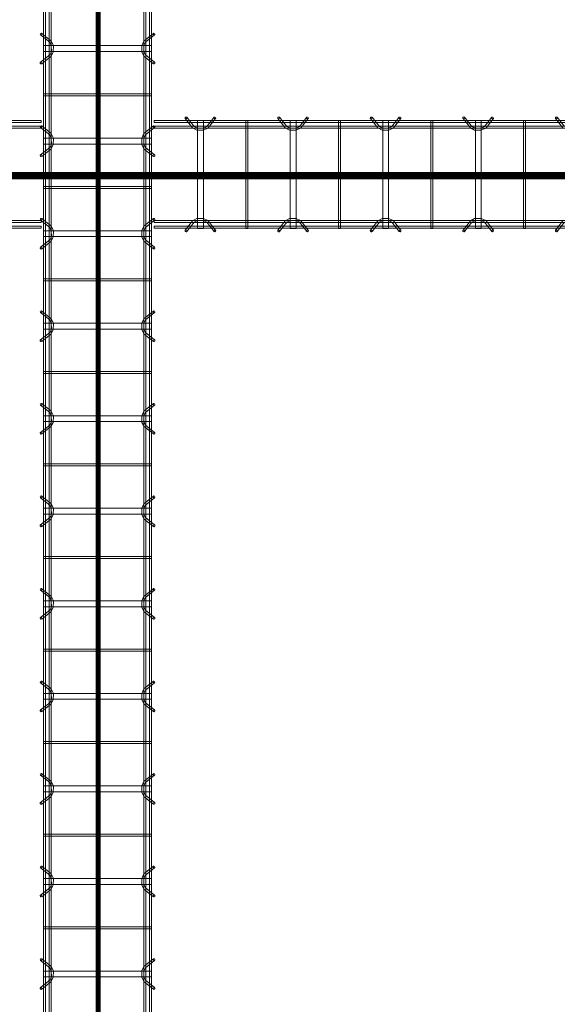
# Model space of a CAD drawing. Header units: inches. Extents: x -4136 to 1945, y -6639 to 12387.
# Tile 504 of 656: x -2069 to -1999, y 11428 to 11555. Entities that reach past the tile are written whole.
import ezdxf

# ---------------------------------------------------------------- set-up
doc = ezdxf.new("R2010")
doc.units = ezdxf.units.IN
doc.header["$MEASUREMENT"] = 0
doc.linetypes.add('Línea de rejilla', pattern=[0.875, 0.5, -0.125, 0.125, -0.125])
for name, color, linetype, lineweight in [('A-GENM', 7, 'Continuous', 9), ('S-BEAM', 7, 'Continuous', 9), ('S-GRID', 7, 'Continuous', 9)]:
    doc.layers.add(name, color=color, linetype=linetype, lineweight=lineweight)

# ---------------------------------------------------------------- blocks, each defined once
blk = doc.blocks.new('Dowel bar assembly - Dowel bar assembly-669756-SLAB ON GROUND JOINTS')
at = {"layer": 'S-BEAM', "color": 253, "true_color": 0xaaaaaa}
for p, q in [((2175, 1.98), (0, 1.98)), ((0, 1.72), (2175, 1.72)), ((1528.02, 2.23), (1528.97, 1.03)), ((1529.18, 1.19), (1528.23, 2.39)), ((1529.62, 1.99), (1529.62, -12.01)), ((1530.38, 1.99), (1529.62, 1.99)), ((1529.62, 1.99), (1530.38, 1.99)), ((1530.38, -12.01), (1530.38, 1.99)), ((1531.76, 2.39), (1530.81, 1.19)), ((1531.01, 1.03), (1531.96, 2.23)), ((1535.87, 1.99), (1535.87, -12.01)), ((1536.13, 1.99), (1535.87, 1.99)), ((1535.87, 1.99), (1536.13, 1.99)), ((1536.13, -12.01), (1536.13, 1.99)), ((1540.02, 2.23), (1540.97, 1.03)), ((1541.18, 1.19), (1540.23, 2.39)), ((1541.62, 1.99), (1541.62, -12.01)), ((1542.38, 1.99), (1541.62, 1.99)), ((1541.62, 1.99), (1542.38, 1.99)), ((1542.38, -12.01), (1542.38, 1.99)), ((1543.76, 2.39), (1542.81, 1.19)), ((1543.01, 1.03), (1543.96, 2.23)), ((1547.87, 1.99), (1547.87, -12.01)), ((1548.13, 1.99), (1547.87, 1.99)), ((1547.87, 1.99), (1548.13, 1.99)), ((1548.13, -12.01), (1548.13, 1.99)), ((1552.02, 2.23), (1552.97, 1.03)), ((1553.18, 1.19), (1552.23, 2.39)), ((1553.62, 1.99), (1553.62, -12.01)), ((1554.38, 1.99), (1553.62, 1.99)), ((1553.62, 1.99), (1554.38, 1.99)), ((1554.38, -12.01), (1554.38, 1.99)), ((1555.76, 2.39), (1554.81, 1.19)), ((1555.01, 1.03), (1555.96, 2.23)), ((1559.87, 1.99), (1559.87, -12.01)), ((1560.13, 1.99), (1559.87, 1.99)), ((1559.87, 1.99), (1560.13, 1.99)), ((1560.13, -12.01), (1560.13, 1.99)), ((1564.02, 2.23), (1564.97, 1.03)), ((1565.18, 1.19), (1564.23, 2.39)), ((1565.62, 1.99), (1565.62, -12.01)), ((1566.38, 1.99), (1565.62, 1.99)), ((1565.62, 1.99), (1566.38, 1.99)), ((1566.38, -12.01), (1566.38, 1.99)), ((1567.76, 2.39), (1566.81, 1.19)), ((1567.01, 1.03), (1567.96, 2.23)), ((1571.87, 1.99), (1571.87, -12.01)), ((1572.13, 1.99), (1571.87, 1.99)), ((1571.87, 1.99), (1572.13, 1.99)), ((1572.13, -12.01), (1572.13, 1.99)), ((1576.02, 2.23), (1576.97, 1.03)), ((1577.18, 1.19), (1576.23, 2.39)), ((1577.62, 1.99), (1577.62, -12.01)), ((1578.38, 1.99), (1577.62, 1.99)), ((1577.62, 1.99), (1578.38, 1.99)), ((1578.38, -12.01), (1578.38, 1.99)), ((1579.76, 2.39), (1578.81, 1.19)), ((1579.01, 1.03), (1579.96, 2.23)), ((1583.87, 1.99), (1583.87, -12.01)), ((1584.13, 1.99), (1583.87, 1.99)), ((1583.87, 1.99), (1584.13, 1.99)), ((1584.13, -12.01), (1584.13, 1.99)), ((1588.02, 2.23), (1588.97, 1.03)), ((1589.18, 1.19), (1588.23, 2.39)), ((1589.62, 1.99), (1589.62, -12.01)), ((1590.38, 1.99), (1589.62, 1.99)), ((1589.62, 1.99), (1590.38, 1.99)), ((1590.38, -12.01), (1590.38, 1.99)), ((1591.76, 2.39), (1590.81, 1.19)), ((1591.01, 1.03), (1591.96, 2.23)), ((1595.87, 1.99), (1595.87, -12.01)), ((1596.13, 1.99), (1595.87, 1.99)), ((1595.87, 1.99), (1596.13, 1.99)), ((1596.13, -12.01), (1596.13, 1.99)), ((1600.02, 2.23), (1600.97, 1.03)), ((1601.18, 1.19), (1600.23, 2.39)), ((1601.62, 1.99), (1601.62, -12.01)), ((1602.38, 1.99), (1601.62, 1.99)), ((1601.62, 1.99), (1602.38, 1.99)), ((1602.38, -12.01), (1602.38, 1.99)), ((1603.76, 2.39), (1602.81, 1.19)), ((1603.01, 1.03), (1603.96, 2.23)), ((1607.87, 1.99), (1607.87, -12.01)), ((1608.13, 1.99), (1607.87, 1.99)), ((1607.87, 1.99), (1608.13, 1.99)), ((1608.13, -12.01), (1608.13, 1.99)), ((1612.02, 2.23), (1612.97, 1.03)), ((1613.18, 1.19), (1612.23, 2.39)), ((1613.62, 1.99), (1613.62, -12.01)), ((1614.38, 1.99), (1613.62, 1.99)), ((1613.62, 1.99), (1614.38, 1.99)), ((1614.38, -12.01), (1614.38, 1.99)), ((1615.76, 2.39), (1614.81, 1.19)), ((1615.01, 1.03), (1615.96, 2.23)), ((1619.87, 1.99), (1619.87, -12.01)), ((1620.13, 1.99), (1619.87, 1.99)), ((1619.87, 1.99), (1620.13, 1.99)), ((1620.13, -12.01), (1620.13, 1.99)), ((1624.02, 2.23), (1624.97, 1.03)), ((1625.18, 1.19), (1624.23, 2.39)), ((1625.62, 1.99), (1625.62, -12.01)), ((1626.38, 1.99), (1625.62, 1.99)), ((1625.62, 1.99), (1626.38, 1.99)), ((1626.38, -12.01), (1626.38, 1.99)), ((1627.76, 2.39), (1626.81, 1.19)), ((1627.01, 1.03), (1627.96, 2.23)), ((1631.87, 1.99), (1631.87, -12.01)), ((1632.13, 1.99), (1631.87, 1.99)), ((1631.87, 1.99), (1632.13, 1.99)), ((1632.13, -12.01), (1632.13, 1.99)), ((1636.02, 2.23), (1636.97, 1.03)), ((1637.18, 1.19), (1636.23, 2.39)), ((1637.62, 1.99), (1637.62, -12.01)), ((1638.38, 1.99), (1637.62, 1.99)), ((1637.62, 1.99), (1638.38, 1.99)), ((1638.38, -12.01), (1638.38, 1.99)), ((1639.76, 2.39), (1638.81, 1.19)), ((1639.01, 1.03), (1639.96, 2.23)), ((1643.87, 1.99), (1643.87, -12.01)), ((1644.13, 1.99), (1643.87, 1.99)), ((1643.87, 1.99), (1644.13, 1.99)), ((1644.13, -12.01), (1644.13, 1.99)), ((1648.02, 2.23), (1648.97, 1.03)), ((1649.18, 1.19), (1648.23, 2.39)), ((1649.62, 1.99), (1649.62, -12.01)), ((1650.38, 1.99), (1649.62, 1.99)), ((1649.62, 1.99), (1650.38, 1.99)), ((1650.38, -12.01), (1650.38, 1.99)), ((1651.76, 2.39), (1650.81, 1.19)), ((1651.01, 1.03), (1651.96, 2.23)), ((2175, 1.25), (0, 1.25)), ((0, 0.99), (2175, 0.99)), ((2175, -11.01), (0, -11.01)), ((0, -11.27), (2175, -11.27)), ((1528.97, -11.05), (1528.02, -12.25)), ((1528.23, -12.41), (1529.18, -11.21)), ((1530.81, -11.21), (1531.76, -12.41)), ((1531.96, -12.25), (1531.01, -11.05)), ((1540.97, -11.05), (1540.02, -12.25)), ((1540.23, -12.41), (1541.18, -11.21)), ((1542.81, -11.21), (1543.76, -12.41)), ((1543.96, -12.25), (1543.01, -11.05)), ((1552.97, -11.05), (1552.02, -12.25)), ((1552.23, -12.41), (1553.18, -11.21)), ((1554.81, -11.21), (1555.76, -12.41)), ((1555.96, -12.25), (1555.01, -11.05)), ((1564.97, -11.05), (1564.02, -12.25)), ((1564.23, -12.41), (1565.18, -11.21)), ((1566.81, -11.21), (1567.76, -12.41)), ((1567.96, -12.25), (1567.01, -11.05)), ((1576.97, -11.05), (1576.02, -12.25)), ((1576.23, -12.41), (1577.18, -11.21)), ((1578.81, -11.21), (1579.76, -12.41)), ((1579.96, -12.25), (1579.01, -11.05)), ((1588.97, -11.05), (1588.02, -12.25)), ((1588.23, -12.41), (1589.18, -11.21)), ((1590.81, -11.21), (1591.76, -12.41)), ((1591.96, -12.25), (1591.01, -11.05)), ((1600.97, -11.05), (1600.02, -12.25)), ((1600.23, -12.41), (1601.18, -11.21)), ((1602.81, -11.21), (1603.76, -12.41)), ((1603.96, -12.25), (1603.01, -11.05)), ((1612.97, -11.05), (1612.02, -12.25)), ((1612.23, -12.41), (1613.18, -11.21)), ((1614.81, -11.21), (1615.76, -12.41)), ((1615.96, -12.25), (1615.01, -11.05)), ((1624.97, -11.05), (1624.02, -12.25)), ((1624.23, -12.41), (1625.18, -11.21)), ((1626.81, -11.21), (1627.76, -12.41)), ((1627.96, -12.25), (1627.01, -11.05)), ((1636.97, -11.05), (1636.02, -12.25)), ((1636.23, -12.41), (1637.18, -11.21)), ((1638.81, -11.21), (1639.76, -12.41)), ((1639.96, -12.25), (1639.01, -11.05)), ((1648.97, -11.05), (1648.02, -12.25)), ((1648.23, -12.41), (1649.18, -11.21)), ((1650.81, -11.21), (1651.76, -12.41)), ((1651.96, -12.25), (1651.01, -11.05)), ((2175, -11.74), (0, -11.74)), ((0, -12), (2175, -12)), ((1530.38, -12.01), (1529.62, -12.01)), ((1529.62, -12.01), (1530.38, -12.01)), ((1536.13, -12.01), (1535.87, -12.01)), ((1535.87, -12.01), (1536.13, -12.01)), ((1542.38, -12.01), (1541.62, -12.01)), ((1541.62, -12.01), (1542.38, -12.01)), ((1548.13, -12.01), (1547.87, -12.01)), ((1547.87, -12.01), (1548.13, -12.01)), ((1554.38, -12.01), (1553.62, -12.01)), ((1553.62, -12.01), (1554.38, -12.01)), ((1560.13, -12.01), (1559.87, -12.01)), ((1559.87, -12.01), (1560.13, -12.01)), ((1566.38, -12.01), (1565.62, -12.01)), ((1565.62, -12.01), (1566.38, -12.01)), ((1572.13, -12.01), (1571.87, -12.01)), ((1571.87, -12.01), (1572.13, -12.01)), ((1578.38, -12.01), (1577.62, -12.01)), ((1577.62, -12.01), (1578.38, -12.01)), ((1584.13, -12.01), (1583.87, -12.01)), ((1583.87, -12.01), (1584.13, -12.01)), ((1590.38, -12.01), (1589.62, -12.01)), ((1589.62, -12.01), (1590.38, -12.01)), ((1596.13, -12.01), (1595.87, -12.01)), ((1595.87, -12.01), (1596.13, -12.01)), ((1602.38, -12.01), (1601.62, -12.01)), ((1601.62, -12.01), (1602.38, -12.01)), ((1608.13, -12.01), (1607.87, -12.01)), ((1607.87, -12.01), (1608.13, -12.01)), ((1614.38, -12.01), (1613.62, -12.01)), ((1613.62, -12.01), (1614.38, -12.01)), ((1620.13, -12.01), (1619.87, -12.01)), ((1619.87, -12.01), (1620.13, -12.01)), ((1626.38, -12.01), (1625.62, -12.01)), ((1625.62, -12.01), (1626.38, -12.01)), ((1632.13, -12.01), (1631.87, -12.01)), ((1631.87, -12.01), (1632.13, -12.01)), ((1638.38, -12.01), (1637.62, -12.01)), ((1637.62, -12.01), (1638.38, -12.01)), ((1644.13, -12.01), (1643.87, -12.01)), ((1643.87, -12.01), (1644.13, -12.01)), ((1650.38, -12.01), (1649.62, -12.01)), ((1649.62, -12.01), (1650.38, -12.01))]:
    blk.add_line(p, q, dxfattribs=at)
at = {"layer": 'S-BEAM', "color": 253, "true_color": 0xaaaaaa, "flags": 128}
for points in [[(1528.97, 1.03), (1529.53, 0.73), (1530.39, 0.72), (1530.97, 0.99), (1531.01, 1.03)], [(1529.18, 1.19), (1529.62, 0.97), (1530.38, 0.98), (1530.81, 1.19)], [(1540.97, 1.03), (1541.53, 0.73), (1542.39, 0.72), (1542.97, 0.99), (1543.01, 1.03)], [(1541.18, 1.19), (1541.62, 0.97), (1542.38, 0.98), (1542.81, 1.19)], [(1552.97, 1.03), (1553.53, 0.73), (1554.39, 0.72), (1554.97, 0.99), (1555.01, 1.03)], [(1553.18, 1.19), (1553.62, 0.97), (1554.38, 0.98), (1554.81, 1.19)], [(1564.97, 1.03), (1565.53, 0.73), (1566.39, 0.72), (1566.97, 0.99), (1567.01, 1.03)], [(1565.18, 1.19), (1565.62, 0.97), (1566.38, 0.98), (1566.81, 1.19)], [(1576.97, 1.03), (1577.53, 0.73), (1578.39, 0.72), (1578.97, 0.99), (1579.01, 1.03)], [(1577.18, 1.19), (1577.62, 0.97), (1578.38, 0.98), (1578.81, 1.19)], [(1588.97, 1.03), (1589.53, 0.73), (1590.39, 0.72), (1590.97, 0.99), (1591.01, 1.03)], [(1589.18, 1.19), (1589.62, 0.97), (1590.38, 0.98), (1590.81, 1.19)], [(1600.97, 1.03), (1601.53, 0.73), (1602.39, 0.72), (1602.97, 0.99), (1603.01, 1.03)], [(1601.18, 1.19), (1601.62, 0.97), (1602.38, 0.98), (1602.81, 1.19)], [(1612.97, 1.03), (1613.53, 0.73), (1614.39, 0.72), (1614.97, 0.99), (1615.01, 1.03)], [(1613.18, 1.19), (1613.62, 0.97), (1614.38, 0.98), (1614.81, 1.19)], [(1624.97, 1.03), (1625.53, 0.73), (1626.39, 0.72), (1626.97, 0.99), (1627.01, 1.03)], [(1625.18, 1.19), (1625.62, 0.97), (1626.38, 0.98), (1626.81, 1.19)], [(1636.97, 1.03), (1637.53, 0.73), (1638.39, 0.72), (1638.97, 0.99), (1639.01, 1.03)], [(1637.18, 1.19), (1637.62, 0.97), (1638.38, 0.98), (1638.81, 1.19)], [(1648.97, 1.03), (1649.53, 0.73), (1650.39, 0.72), (1650.97, 0.99), (1651.01, 1.03)], [(1649.18, 1.19), (1649.62, 0.97), (1650.38, 0.98), (1650.81, 1.19)], [(1528.97, -11.05), (1529.53, -10.75), (1530.39, -10.74), (1530.97, -11.01), (1531.01, -11.05)], [(1529.18, -11.21), (1529.62, -10.99), (1530.38, -11), (1530.81, -11.21)], [(1540.97, -11.05), (1541.53, -10.75), (1542.39, -10.74), (1542.97, -11.01), (1543.01, -11.05)], [(1541.18, -11.21), (1541.62, -10.99), (1542.38, -11), (1542.81, -11.21)], [(1552.97, -11.05), (1553.53, -10.75), (1554.39, -10.74), (1554.97, -11.01), (1555.01, -11.05)], [(1553.18, -11.21), (1553.62, -10.99), (1554.38, -11), (1554.81, -11.21)], [(1564.97, -11.05), (1565.53, -10.75), (1566.39, -10.74), (1566.97, -11.01), (1567.01, -11.05)], [(1565.18, -11.21), (1565.62, -10.99), (1566.38, -11), (1566.81, -11.21)], [(1576.97, -11.05), (1577.53, -10.75), (1578.39, -10.74), (1578.97, -11.01), (1579.01, -11.05)], [(1577.18, -11.21), (1577.62, -10.99), (1578.38, -11), (1578.81, -11.21)], [(1588.97, -11.05), (1589.53, -10.75), (1590.39, -10.74), (1590.97, -11.01), (1591.01, -11.05)], [(1589.18, -11.21), (1589.62, -10.99), (1590.38, -11), (1590.81, -11.21)], [(1600.97, -11.05), (1601.53, -10.75), (1602.39, -10.74), (1602.97, -11.01), (1603.01, -11.05)], [(1601.18, -11.21), (1601.62, -10.99), (1602.38, -11), (1602.81, -11.21)], [(1612.97, -11.05), (1613.53, -10.75), (1614.39, -10.74), (1614.97, -11.01), (1615.01, -11.05)], [(1613.18, -11.21), (1613.62, -10.99), (1614.38, -11), (1614.81, -11.21)], [(1624.97, -11.05), (1625.53, -10.75), (1626.39, -10.74), (1626.97, -11.01), (1627.01, -11.05)], [(1625.18, -11.21), (1625.62, -10.99), (1626.38, -11), (1626.81, -11.21)], [(1636.97, -11.05), (1637.53, -10.75), (1638.39, -10.74), (1638.97, -11.01), (1639.01, -11.05)], [(1637.18, -11.21), (1637.62, -10.99), (1638.38, -11), (1638.81, -11.21)], [(1648.97, -11.05), (1649.53, -10.75), (1650.39, -10.74), (1650.97, -11.01), (1651.01, -11.05)], [(1649.18, -11.21), (1649.62, -10.99), (1650.38, -11), (1650.81, -11.21)]]:
    blk.add_lwpolyline(points, dxfattribs=at)
at = {"layer": 'S-BEAM', "color": 253, "true_color": 0xaaaaaa}
for centre, major_axis, start_param, end_param in [((1528.12, 2.31), (0.101, 0.08), 5.709265, 8.850858), ((1528.12, 2.31), (0.101, 0.08), 2.567673, 5.709265), ((1531.86, 2.31), (-0.101, 0.08), 3.715513, 6.857105), ((1531.86, 2.31), (-0.101, 0.08), 0.57392, 3.715513), ((1540.12, 2.31), (0.101, 0.08), 5.709265, 8.850858), ((1540.12, 2.31), (0.101, 0.08), 2.567673, 5.709265), ((1543.86, 2.31), (-0.101, 0.08), 3.715513, 6.857105), ((1543.86, 2.31), (-0.101, 0.08), 0.57392, 3.715513), ((1552.12, 2.31), (0.101, 0.08), 5.709265, 8.850858), ((1552.12, 2.31), (0.101, 0.08), 2.567673, 5.709265), ((1555.86, 2.31), (-0.101, 0.08), 3.715513, 6.857105), ((1555.86, 2.31), (-0.101, 0.08), 0.57392, 3.715513), ((1564.12, 2.31), (0.101, 0.08), 5.709265, 8.850858), ((1564.12, 2.31), (0.101, 0.08), 2.567673, 5.709265), ((1567.86, 2.31), (-0.101, 0.08), 3.715513, 6.857105), ((1567.86, 2.31), (-0.101, 0.08), 0.57392, 3.715513), ((1576.12, 2.31), (0.101, 0.08), 5.709265, 8.850858), ((1576.12, 2.31), (0.101, 0.08), 2.567673, 5.709265), ((1579.86, 2.31), (-0.101, 0.08), 3.715513, 6.857105), ((1579.86, 2.31), (-0.101, 0.08), 0.57392, 3.715513), ((1588.12, 2.31), (0.101, 0.08), 5.709265, 8.850858), ((1588.12, 2.31), (0.101, 0.08), 2.567673, 5.709265), ((1591.86, 2.31), (-0.101, 0.08), 3.715513, 6.857105), ((1591.86, 2.31), (-0.101, 0.08), 0.57392, 3.715513), ((1600.12, 2.31), (0.101, 0.08), 5.709265, 8.850858), ((1600.12, 2.31), (0.101, 0.08), 2.567673, 5.709265), ((1603.86, 2.31), (-0.101, 0.08), 3.715513, 6.857105), ((1603.86, 2.31), (-0.101, 0.08), 0.57392, 3.715513), ((1612.12, 2.31), (0.101, 0.08), 5.709265, 8.850858), ((1612.12, 2.31), (0.101, 0.08), 2.567673, 5.709265), ((1615.86, 2.31), (-0.101, 0.08), 3.715513, 6.857105), ((1615.86, 2.31), (-0.101, 0.08), 0.57392, 3.715513), ((1624.12, 2.31), (0.101, 0.08), 5.709265, 8.850858), ((1624.12, 2.31), (0.101, 0.08), 2.567673, 5.709265), ((1627.86, 2.31), (-0.101, 0.08), 3.715513, 6.857105), ((1627.86, 2.31), (-0.101, 0.08), 0.57392, 3.715513), ((1636.12, 2.31), (0.101, 0.08), 5.709265, 8.850858), ((1636.12, 2.31), (0.101, 0.08), 2.567673, 5.709265), ((1639.86, 2.31), (-0.101, 0.08), 3.715513, 6.857105), ((1639.86, 2.31), (-0.101, 0.08), 0.57392, 3.715513), ((1648.12, 2.31), (0.101, 0.08), 5.709265, 8.850858), ((1648.12, 2.31), (0.101, 0.08), 2.567673, 5.709265), ((1651.86, 2.31), (-0.101, 0.08), 3.715513, 6.857105), ((1651.86, 2.31), (-0.101, 0.08), 0.57392, 3.715513), ((1528.12, -12.33), (-0.101, 0.08), 3.715513, 6.857105), ((1528.12, -12.33), (-0.101, 0.08), 0.57392, 3.715513), ((1531.86, -12.33), (0.101, 0.08), 5.709265, 8.850858), ((1531.86, -12.33), (0.101, 0.08), 2.567673, 5.709265), ((1540.12, -12.33), (-0.101, 0.08), 3.715513, 6.857105), ((1540.12, -12.33), (-0.101, 0.08), 0.57392, 3.715513), ((1543.86, -12.33), (0.101, 0.08), 5.709265, 8.850858), ((1543.86, -12.33), (0.101, 0.08), 2.567673, 5.709265), ((1552.12, -12.33), (-0.101, 0.08), 3.715513, 6.857105), ((1552.12, -12.33), (-0.101, 0.08), 0.57392, 3.715513), ((1555.86, -12.33), (0.101, 0.08), 5.709265, 8.850858), ((1555.86, -12.33), (0.101, 0.08), 2.567673, 5.709265), ((1564.12, -12.33), (-0.101, 0.08), 3.715513, 6.857105), ((1564.12, -12.33), (-0.101, 0.08), 0.57392, 3.715513), ((1567.86, -12.33), (0.101, 0.08), 5.709265, 8.850858), ((1567.86, -12.33), (0.101, 0.08), 2.567673, 5.709265), ((1576.12, -12.33), (-0.101, 0.08), 3.715513, 6.857105), ((1576.12, -12.33), (-0.101, 0.08), 0.57392, 3.715513), ((1579.86, -12.33), (0.101, 0.08), 5.709265, 8.850858), ((1579.86, -12.33), (0.101, 0.08), 2.567673, 5.709265), ((1588.12, -12.33), (-0.101, 0.08), 3.715513, 6.857105), ((1588.12, -12.33), (-0.101, 0.08), 0.57392, 3.715513), ((1591.86, -12.33), (0.101, 0.08), 5.709265, 8.850858), ((1591.86, -12.33), (0.101, 0.08), 2.567673, 5.709265), ((1600.12, -12.33), (-0.101, 0.08), 3.715513, 6.857105), ((1600.12, -12.33), (-0.101, 0.08), 0.57392, 3.715513), ((1603.86, -12.33), (0.101, 0.08), 5.709265, 8.850858), ((1603.86, -12.33), (0.101, 0.08), 2.567673, 5.709265), ((1612.12, -12.33), (-0.101, 0.08), 3.715513, 6.857105), ((1612.12, -12.33), (-0.101, 0.08), 0.57392, 3.715513), ((1615.86, -12.33), (0.101, 0.08), 5.709265, 8.850858), ((1615.86, -12.33), (0.101, 0.08), 2.567673, 5.709265), ((1624.12, -12.33), (-0.101, 0.08), 3.715513, 6.857105), ((1624.12, -12.33), (-0.101, 0.08), 0.57392, 3.715513), ((1627.86, -12.33), (0.101, 0.08), 5.709265, 8.850858), ((1627.86, -12.33), (0.101, 0.08), 2.567673, 5.709265), ((1636.12, -12.33), (-0.101, 0.08), 3.715513, 6.857105), ((1636.12, -12.33), (-0.101, 0.08), 0.57392, 3.715513), ((1639.86, -12.33), (0.101, 0.08), 5.709265, 8.850858), ((1639.86, -12.33), (0.101, 0.08), 2.567673, 5.709265), ((1648.12, -12.33), (-0.101, 0.08), 3.715513, 6.857105), ((1648.12, -12.33), (-0.101, 0.08), 0.57392, 3.715513), ((1651.86, -12.33), (0.101, 0.08), 5.709265, 8.850858), ((1651.86, -12.33), (0.101, 0.08), 2.567673, 5.709265)]:
    blk.add_ellipse(centre, major_axis=major_axis, ratio=0.816528, start_param=start_param, end_param=end_param, dxfattribs=at)
blk = doc.blocks.new('Dowel bar assembly - Dowel bar assembly-673280-SLAB ON GROUND JOINTS')
at = {"layer": 'S-BEAM', "color": 253, "true_color": 0xaaaaaa}
for p, q in [((87.84, 1.98), (0, 1.98)), ((0, 1.72), (87.84, 1.72)), ((87.84, 1.98), (87.84, 1.72)), ((87.84, 1.72), (87.84, 1.98)), ((87.84, 1.25), (0, 1.25)), ((0, 0.99), (87.84, 0.99)), ((87.84, 0.99), (87.84, 1.25)), ((87.84, 1.25), (87.84, 0.99)), ((87.84, -11.01), (0, -11.01)), ((0, -11.27), (87.84, -11.27)), ((87.84, -11.27), (87.84, -11.01)), ((87.84, -11.01), (87.84, -11.27)), ((87.84, -11.74), (0, -11.74)), ((0, -12), (87.84, -12)), ((87.84, -12), (87.84, -11.74)), ((87.84, -11.74), (87.84, -12))]:
    blk.add_line(p, q, dxfattribs=at)
blk = doc.blocks.new('Dowel bar assembly - Dowel bar assembly-675810-SLAB ON GROUND JOINTS')
at = {"layer": 'S-BEAM', "color": 253, "true_color": 0xaaaaaa}
for p, q in [((107.5, 1.98), (0, 1.98)), ((0, 1.98), (0, 1.72)), ((0, 1.72), (0, 1.98)), ((0, 1.72), (107.5, 1.72)), ((4.02, 2.23), (4.97, 1.03)), ((5.18, 1.19), (4.23, 2.39)), ((5.63, 1.99), (5.63, -12.01)), ((6.38, 1.99), (5.63, 1.99)), ((5.63, 1.99), (6.38, 1.99)), ((6.38, -12.01), (6.38, 1.99)), ((7.76, 2.39), (6.81, 1.19)), ((7.01, 1.03), (7.96, 2.23)), ((11.87, 1.99), (11.87, -12.01)), ((12.13, 1.99), (11.87, 1.99)), ((11.87, 1.99), (12.13, 1.99)), ((12.13, -12.01), (12.13, 1.99)), ((16.02, 2.23), (16.97, 1.03)), ((17.18, 1.19), (16.23, 2.39)), ((17.63, 1.99), (17.63, -12.01)), ((18.38, 1.99), (17.63, 1.99)), ((17.63, 1.99), (18.38, 1.99)), ((18.38, -12.01), (18.38, 1.99)), ((19.76, 2.39), (18.81, 1.19)), ((19.01, 1.03), (19.96, 2.23)), ((23.87, 1.99), (23.87, -12.01)), ((24.13, 1.99), (23.87, 1.99)), ((23.87, 1.99), (24.13, 1.99)), ((24.13, -12.01), (24.13, 1.99)), ((28.02, 2.23), (28.97, 1.03)), ((29.18, 1.19), (28.23, 2.39)), ((29.63, 1.99), (29.63, -12.01)), ((30.38, 1.99), (29.63, 1.99)), ((29.63, 1.99), (30.38, 1.99)), ((30.38, -12.01), (30.38, 1.99)), ((31.76, 2.39), (30.81, 1.19)), ((31.01, 1.03), (31.96, 2.23)), ((35.87, 1.99), (35.87, -12.01)), ((36.13, 1.99), (35.87, 1.99)), ((35.87, 1.99), (36.13, 1.99)), ((36.13, -12.01), (36.13, 1.99)), ((40.02, 2.23), (40.97, 1.03)), ((41.18, 1.19), (40.23, 2.39)), ((41.63, 1.99), (41.63, -12.01)), ((42.38, 1.99), (41.63, 1.99)), ((41.63, 1.99), (42.38, 1.99)), ((42.38, -12.01), (42.38, 1.99)), ((43.76, 2.39), (42.81, 1.19)), ((43.01, 1.03), (43.96, 2.23)), ((47.87, 1.99), (47.87, -12.01)), ((48.13, 1.99), (47.87, 1.99)), ((47.87, 1.99), (48.13, 1.99)), ((48.13, -12.01), (48.13, 1.99)), ((52.02, 2.23), (52.97, 1.03)), ((53.18, 1.19), (52.23, 2.39)), ((107.5, 1.25), (0, 1.25)), ((0, 0.99), (0, 1.25)), ((0, 1.25), (0, 0.99)), ((0, 0.99), (107.5, 0.99)), ((107.5, -11.01), (0, -11.01)), ((0, -11.27), (0, -11.01)), ((0, -11.01), (0, -11.27)), ((0, -11.27), (107.5, -11.27)), ((4.97, -11.05), (4.02, -12.25)), ((4.23, -12.41), (5.18, -11.21)), ((6.81, -11.21), (7.76, -12.41)), ((7.96, -12.25), (7.01, -11.05)), ((16.97, -11.05), (16.02, -12.25)), ((16.23, -12.41), (17.18, -11.21)), ((18.81, -11.21), (19.76, -12.41)), ((19.96, -12.25), (19.01, -11.05)), ((28.97, -11.05), (28.02, -12.25)), ((28.23, -12.41), (29.18, -11.21)), ((30.81, -11.21), (31.76, -12.41)), ((31.96, -12.25), (31.01, -11.05)), ((40.97, -11.05), (40.02, -12.25)), ((40.23, -12.41), (41.18, -11.21)), ((42.81, -11.21), (43.76, -12.41)), ((43.96, -12.25), (43.01, -11.05)), ((52.97, -11.05), (52.02, -12.25)), ((52.23, -12.41), (53.18, -11.21)), ((107.5, -11.74), (0, -11.74)), ((0, -12), (0, -11.74)), ((0, -11.74), (0, -12)), ((0, -12), (107.5, -12)), ((6.38, -12.01), (5.63, -12.01)), ((5.63, -12.01), (6.38, -12.01)), ((12.13, -12.01), (11.87, -12.01)), ((11.87, -12.01), (12.13, -12.01)), ((18.38, -12.01), (17.63, -12.01)), ((17.63, -12.01), (18.38, -12.01)), ((24.13, -12.01), (23.87, -12.01)), ((23.87, -12.01), (24.13, -12.01)), ((30.38, -12.01), (29.63, -12.01)), ((29.63, -12.01), (30.38, -12.01)), ((36.13, -12.01), (35.87, -12.01)), ((35.87, -12.01), (36.13, -12.01)), ((42.38, -12.01), (41.63, -12.01)), ((41.63, -12.01), (42.38, -12.01)), ((48.13, -12.01), (47.87, -12.01)), ((47.87, -12.01), (48.13, -12.01))]:
    blk.add_line(p, q, dxfattribs=at)
at = {"layer": 'S-BEAM', "color": 253, "true_color": 0xaaaaaa, "flags": 128}
for points in [[(4.97, 1.03), (5.53, 0.73), (6.39, 0.72), (6.97, 0.99), (7.01, 1.03)], [(5.18, 1.19), (5.62, 0.97), (6.38, 0.98), (6.81, 1.19)], [(16.97, 1.03), (17.53, 0.73), (18.39, 0.72), (18.97, 0.99), (19.01, 1.03)], [(17.18, 1.19), (17.62, 0.97), (18.38, 0.98), (18.81, 1.19)], [(28.97, 1.03), (29.53, 0.73), (30.39, 0.72), (30.97, 0.99), (31.01, 1.03)], [(29.18, 1.19), (29.62, 0.97), (30.38, 0.98), (30.81, 1.19)], [(40.97, 1.03), (41.53, 0.73), (42.39, 0.72), (42.97, 0.99), (43.01, 1.03)], [(41.18, 1.19), (41.62, 0.97), (42.38, 0.98), (42.81, 1.19)], [(4.97, -11.05), (5.53, -10.75), (6.39, -10.74), (6.97, -11.01), (7.01, -11.05)], [(5.18, -11.21), (5.62, -10.99), (6.38, -11), (6.81, -11.21)], [(16.97, -11.05), (17.53, -10.75), (18.39, -10.74), (18.97, -11.01), (19.01, -11.05)], [(17.18, -11.21), (17.62, -10.99), (18.38, -11), (18.81, -11.21)], [(28.97, -11.05), (29.53, -10.75), (30.39, -10.74), (30.97, -11.01), (31.01, -11.05)], [(29.18, -11.21), (29.62, -10.99), (30.38, -11), (30.81, -11.21)], [(40.97, -11.05), (41.53, -10.75), (42.39, -10.74), (42.97, -11.01), (43.01, -11.05)], [(41.18, -11.21), (41.62, -10.99), (42.38, -11), (42.81, -11.21)]]:
    blk.add_lwpolyline(points, dxfattribs=at)
at = {"layer": 'S-BEAM', "color": 253, "true_color": 0xaaaaaa}
for centre, major_axis, start_param, end_param in [((4.12, 2.31), (0.101, 0.08), 5.709265, 8.850858), ((4.12, 2.31), (0.101, 0.08), 2.567673, 5.709265), ((7.86, 2.31), (-0.101, 0.08), 3.715513, 6.857105), ((7.86, 2.31), (-0.101, 0.08), 0.57392, 3.715513), ((16.12, 2.31), (0.101, 0.08), 5.709265, 8.850858), ((16.12, 2.31), (0.101, 0.08), 2.567673, 5.709265), ((19.86, 2.31), (-0.101, 0.08), 3.715513, 6.857105), ((19.86, 2.31), (-0.101, 0.08), 0.57392, 3.715513), ((28.12, 2.31), (0.101, 0.08), 5.709265, 8.850858), ((28.12, 2.31), (0.101, 0.08), 2.567673, 5.709265), ((31.86, 2.31), (-0.101, 0.08), 3.715513, 6.857105), ((31.86, 2.31), (-0.101, 0.08), 0.57392, 3.715513), ((40.12, 2.31), (0.101, 0.08), 5.709265, 8.850858), ((40.12, 2.31), (0.101, 0.08), 2.567673, 5.709265), ((43.86, 2.31), (-0.101, 0.08), 3.715513, 6.857105), ((43.86, 2.31), (-0.101, 0.08), 0.57392, 3.715513), ((52.12, 2.31), (0.101, 0.08), 5.709265, 8.850858), ((52.12, 2.31), (0.101, 0.08), 2.567673, 5.709265), ((4.12, -12.33), (-0.101, 0.08), 3.715513, 6.857105), ((4.12, -12.33), (-0.101, 0.08), 0.57392, 3.715513), ((7.86, -12.33), (0.101, 0.08), 5.709265, 8.850858), ((7.86, -12.33), (0.101, 0.08), 2.567673, 5.709265), ((16.12, -12.33), (-0.101, 0.08), 3.715513, 6.857105), ((16.12, -12.33), (-0.101, 0.08), 0.57392, 3.715513), ((19.86, -12.33), (0.101, 0.08), 5.709265, 8.850858), ((19.86, -12.33), (0.101, 0.08), 2.567673, 5.709265), ((28.12, -12.33), (-0.101, 0.08), 3.715513, 6.857105), ((28.12, -12.33), (-0.101, 0.08), 0.57392, 3.715513), ((31.86, -12.33), (0.101, 0.08), 5.709265, 8.850858), ((31.86, -12.33), (0.101, 0.08), 2.567673, 5.709265), ((40.12, -12.33), (-0.101, 0.08), 3.715513, 6.857105), ((40.12, -12.33), (-0.101, 0.08), 0.57392, 3.715513), ((43.86, -12.33), (0.101, 0.08), 5.709265, 8.850858), ((43.86, -12.33), (0.101, 0.08), 2.567673, 5.709265), ((52.12, -12.33), (-0.101, 0.08), 3.715513, 6.857105), ((52.12, -12.33), (-0.101, 0.08), 0.57392, 3.715513)]:
    blk.add_ellipse(centre, major_axis=major_axis, ratio=0.816528, start_param=start_param, end_param=end_param, dxfattribs=at)

msp = doc.modelspace()

# ---------------------------------------------------------------- hatches: boundary and pattern name
at = {"layer": 'A-GENM', "true_color": 0x0000ff}
for points in [[(-2058.15717, 12077.1894), (-2058.15717, 12076.87444), (-2058.15717, 9901.50436), (-2058.15717, 9901.1894), (-2058.58036, 9901.1894), (-2058.58036, 9901.50436), (-2058.58036, 12076.87444), (-2058.58036, 12077.1894)], [(-2058.52059, 9901.1894), (-2058.52059, 9901.50436), (-2058.52059, 12076.87444), (-2058.52059, 12077.1894), (-2058.12689, 12077.1894), (-2058.12689, 12076.87444), (-2058.12689, 9901.50436), (-2058.12689, 9901.1894)], [(-2058.15869, 12077.1894), (-2058.15869, 12076.87444), (-2058.15869, 9901.50436), (-2058.15869, 9901.1894), (-2058.50273, 9901.1894), (-2058.50273, 9901.50436), (-2058.50273, 12076.87444), (-2058.50273, 12077.1894)], [(-2058.07181, 12077.1894), (-2058.07181, 12076.87444), (-2058.07181, 9901.50436), (-2058.07181, 9901.1894), (-2058.49348, 9901.1894), (-2058.49348, 9901.50436), (-2058.49348, 12076.87444), (-2058.49348, 12077.1894)], [(-2058.2803, 12077.1894), (-2058.2803, 12076.87444), (-2058.2803, 9901.50436), (-2058.2803, 9901.1894), (-2058.36718, 9901.1894), (-2058.36718, 9901.50436), (-2058.36718, 12076.87444), (-2058.36718, 12077.1894)], [(-2058.07029, 12077.1894), (-2058.07029, 12076.87444), (-2058.07029, 9901.50436), (-2058.07029, 9901.1894), (-2058.2803, 9901.1894), (-2058.2803, 9901.50436), (-2058.2803, 12076.87444), (-2058.2803, 12077.1894)], [(-1943.32374, 11535.23284), (-1943.6387, 11535.23284), (-2152.90183, 11535.23284), (-2153.11184, 11535.44285), (-1943.6387, 11535.44285), (-1943.32374, 11535.44285)], [(-1943.32374, 11535.01965), (-1943.6387, 11535.01965), (-2153.02813, 11535.01965), (-2152.85839, 11535.1894), (-2153.11032, 11535.44133), (-1943.6387, 11535.44133), (-1943.32374, 11535.44133)], [(-2153.127, 11535.11643), (-1943.32374, 11535.11643), (-1943.32374, 11534.90642), (-2153.127, 11534.90642)], [(-2153.127, 11535.11491), (-1943.32374, 11535.11491), (-1943.32374, 11534.69324), (-2153.127, 11534.69324)], [(-1943.32374, 11534.66613), (-2153.127, 11534.66613), (-2153.127, 11535.05983), (-1943.32374, 11535.05983)], [(-2153.127, 11535.02955), (-1943.32374, 11535.02955), (-1943.32374, 11534.60636), (-2153.127, 11534.60636)], [(-2153.127, 11535.02803), (-1943.32374, 11535.02803), (-1943.32374, 11534.68399), (-2153.127, 11534.68399)], [(-2153.127, 11534.90642), (-1943.32374, 11534.90642), (-1943.32374, 11534.81954), (-2153.127, 11534.81954)], [(-1943.32374, 11534.93277), (-1943.6387, 11534.93277), (-2153.11501, 11534.93277), (-2152.85839, 11535.1894), (-2153.02496, 11535.35597), (-1943.6387, 11535.35597), (-1943.32374, 11535.35597)], [(-1943.32374, 11534.99255), (-1943.6387, 11534.99255), (-2153.05524, 11534.99255), (-2152.85839, 11535.1894), (-2152.96974, 11535.30075), (-2153.05524, 11535.38625), (-1943.6387, 11535.38625), (-1943.32374, 11535.38625)], [(-1943.32374, 11535.01041), (-1943.6387, 11535.01041), (-2153.03738, 11535.01041), (-2152.85839, 11535.1894), (-2153.02344, 11535.35445), (-1943.6387, 11535.35445), (-1943.32374, 11535.35445)], [(-1943.32374, 11535.14596), (-1943.6387, 11535.14596), (-2152.90183, 11535.14596), (-2152.85839, 11535.1894), (-2152.90183, 11535.23284), (-1943.6387, 11535.23284), (-1943.32374, 11535.23284)]]:
    msp.add_hatch(color=5, dxfattribs=at).paths.add_polyline_path(points, flags=0)

# ---------------------------------------------------------------- linework, layer by layer
at = {"layer": 'A-GENM', "color": 5, "true_color": 0x0000ff}
for p, q in [((-2058.58036, 9901.50436), (-2058.58036, 12076.87444)), ((-2058.52059, 12076.87444), (-2058.52059, 9901.50436)), ((-2058.52059, 12076.87444), (-2058.52059, 9901.50436)), ((-2058.50273, 12076.87444), (-2058.50273, 9901.50436)), ((-2058.49348, 9901.50436), (-2058.49348, 12076.87444)), ((-2058.48122, 9901.50436), (-2058.48122, 12076.87444)), ((-2058.48122, 12076.87444), (-2058.48122, 9901.50436)), ((-2058.41585, 9901.50436), (-2058.41585, 12076.87444)), ((-2058.36718, 9901.50436), (-2058.36718, 12076.87444)), ((-2058.2803, 12076.87444), (-2058.2803, 9901.50436)), ((-2058.16626, 9901.50436), (-2058.16626, 12076.87444)), ((-2058.16626, 9901.50436), (-2058.16626, 12076.87444)), ((-2058.15869, 9901.50436), (-2058.15869, 12076.87444)), ((-2058.15717, 9901.50436), (-2058.15717, 12076.87444)), ((-2058.12689, 12076.87444), (-2058.12689, 9901.50436)), ((-2058.12689, 12076.87444), (-2058.12689, 9901.50436)), ((-2058.07181, 9901.50436), (-2058.07181, 12076.87444)), ((-2058.07029, 9901.50436), (-2058.07029, 12076.87444)), ((-1943.6387, 11535.44285), (-2153.11184, 11535.44285)), ((-1943.6387, 11535.44133), (-2153.11032, 11535.44133)), ((-1943.32374, 11535.11643), (-2153.127, 11535.11643)), ((-1943.32374, 11535.11491), (-2153.127, 11535.11491)), ((-2153.127, 11535.05983), (-1943.32374, 11535.05983)), ((-2153.127, 11535.05983), (-1943.32374, 11535.05983)), ((-1943.32374, 11535.02955), (-2153.127, 11535.02955)), ((-1943.32374, 11535.02803), (-2153.127, 11535.02803)), ((-1943.32374, 11535.02046), (-2153.127, 11535.02046)), ((-1943.32374, 11535.02046), (-2153.127, 11535.02046)), ((-2153.127, 11534.90642), (-1943.32374, 11534.90642)), ((-1943.32374, 11534.81954), (-2153.127, 11534.81954)), ((-1943.32374, 11534.77087), (-2153.127, 11534.77087)), ((-1943.32374, 11534.7055), (-2153.127, 11534.7055)), ((-2153.127, 11534.7055), (-1943.32374, 11534.7055)), ((-1943.32374, 11534.69324), (-2153.127, 11534.69324)), ((-2153.127, 11534.68399), (-1943.32374, 11534.68399)), ((-2153.127, 11534.66613), (-1943.32374, 11534.66613)), ((-2153.127, 11534.66613), (-1943.32374, 11534.66613)), ((-1943.32374, 11534.60636), (-2153.127, 11534.60636)), ((-1943.6387, 11534.93277), (-2153.11501, 11534.93277)), ((-2153.05524, 11535.38625), (-1943.6387, 11535.38625)), ((-2153.05524, 11535.38625), (-1943.6387, 11535.38625)), ((-2153.05524, 11534.99255), (-1943.6387, 11534.99255)), ((-2153.05524, 11534.99255), (-1943.6387, 11534.99255)), ((-2153.03738, 11535.01041), (-1943.6387, 11535.01041)), ((-1943.6387, 11535.01965), (-2153.02813, 11535.01965)), ((-1943.6387, 11535.35597), (-2153.02496, 11535.35597)), ((-1943.6387, 11535.35445), (-2153.02344, 11535.35445)), ((-1943.6387, 11535.34688), (-2153.01587, 11535.34688)), ((-1943.6387, 11535.34688), (-2153.01587, 11535.34688)), ((-1943.6387, 11535.03192), (-2153.01587, 11535.03192)), ((-2153.01587, 11535.03192), (-1943.6387, 11535.03192)), ((-1943.6387, 11535.09729), (-2152.9505, 11535.09729)), ((-2152.90183, 11535.23284), (-1943.6387, 11535.23284)), ((-1943.6387, 11535.14596), (-2152.90183, 11535.14596))]:
    msp.add_line(p, q, dxfattribs=at)
at = {"layer": 'S-GRID', "color": 253, "linetype": 'Línea de rejilla', "true_color": 0xaaaaaa}
msp.add_line((-1777.2452, 11535.1894), (-4038.05123, 11535.1894), dxfattribs=at)

# ---------------------------------------------------------------- block references
at = {"layer": 'S-BEAM', "color": 253, "true_color": 0xaaaaaa, "rotation": 89.99999999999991}
msp.add_blockref('Dowel bar assembly - Dowel bar assembly-669756-SLAB ON GROUND JOINTS', (-2063.43092, 9901.50636), dxfattribs=at)
at = {"layer": 'S-BEAM', "color": 253, "true_color": 0xaaaaaa}
for name, p in [('Dowel bar assembly - Dowel bar assembly-673280-SLAB ON GROUND JOINTS', (-2153.55578, 11540.19959)), ('Dowel bar assembly - Dowel bar assembly-675810-SLAB ON GROUND JOINTS', (-2051.0767, 11540.19959))]:
    msp.add_blockref(name, p, dxfattribs=at)

doc.saveas('drawing.dxf')
